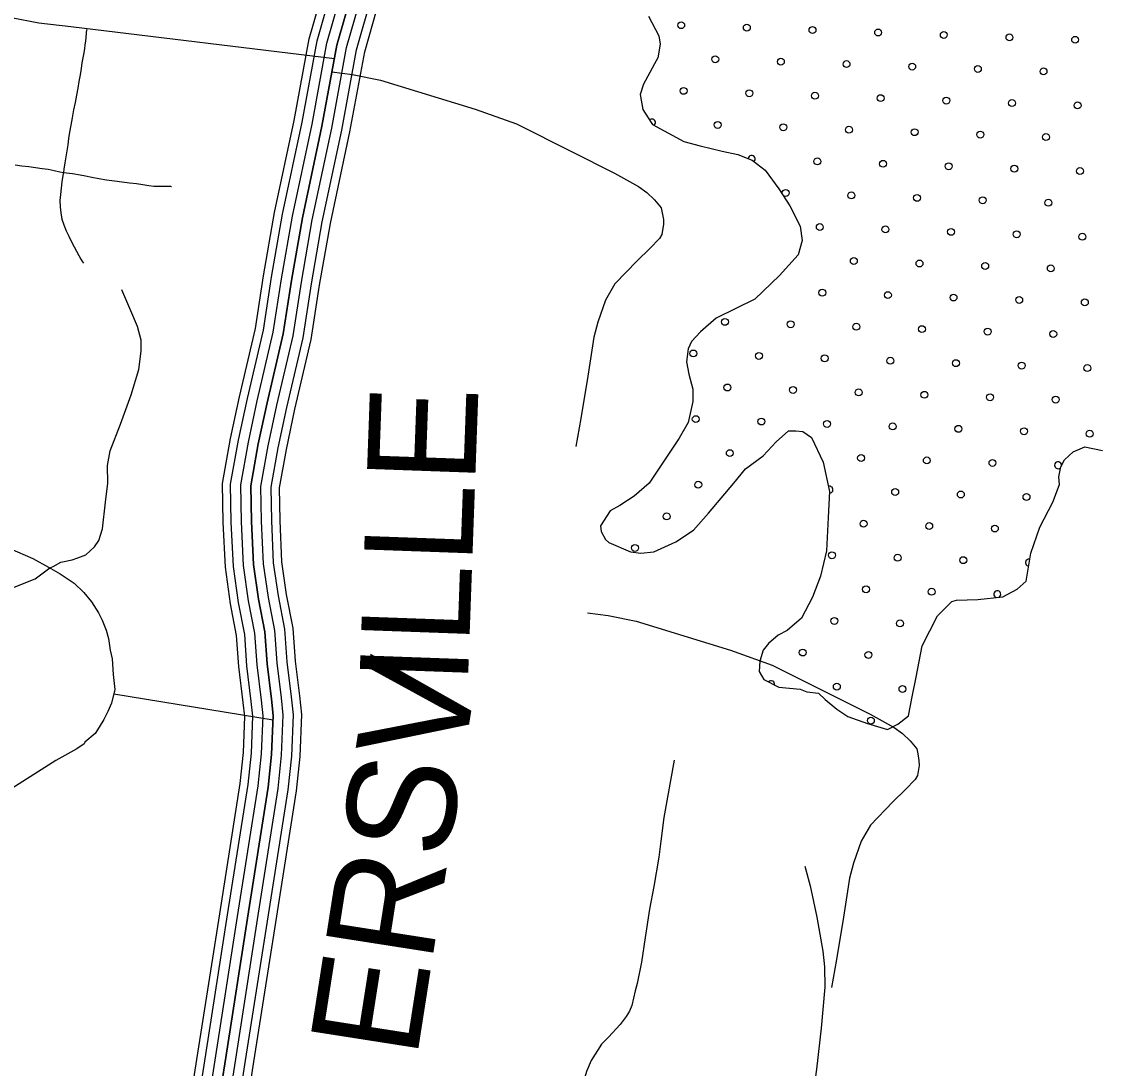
# Model space of a CAD drawing. Extents: x 1788175 to 1969470, y 584502 to 738744.
# Drawn here: x 1807019 to 1810329, y 708564 to 711779 of the extents above; entities that cross this region are included whole.
import ezdxf

# ---------------------------------------------------------------- set-up
doc = ezdxf.new("R2010")
doc.units = 0
for name, color, linetype in [('DESIGN - ROW - Right-of-Way and Easement Labels', 7, 'Continuous'), ('DESIGN - SCRATCH - User 1', 7, 'Continuous'), ('DESIGN - TRAFFIC CONTROL PERMANENT - Pavement Marking Text', 7, 'Continuous'), ('DESIGN - TRANSPORTATION - Edge of Traveled Way', 7, 'Continuous'), ('DESIGN - TRANSPORTATION - Text', 7, 'Continuous'), ('SURVEY - CONTOURS - Index with Text', 7, 'Continuous'), ('SURVEY - TRANSPORTATION - Roads', 7, 'Continuous')]:
    doc.layers.add(name, color=color, linetype=linetype)

msp = doc.modelspace()

# ---------------------------------------------------------------- linework, layer by layer
at = {"layer": 'DESIGN - SCRATCH - User 1'}
for points in [[(1808944.7, 711795.6), (1808976.7, 711735.6), (1808980.7, 711709.5), (1808972.7, 711667.5), (1808962.7, 711649.4), (1808948.8, 711623.4), (1808928.8, 711587.3), (1808918.8, 711555.2), (1808926.8, 711509.2), (1808952.8, 711469.1), (1808956.8, 711463.1), (1809052.7, 711411.2), (1809102.7, 711397.3), (1809170.7, 711381.3), (1809218.6, 711371.4), (1809262.6, 711353.4), (1809302.6, 711323.5), (1809344.6, 711265.4), (1809378.6, 711213.4), (1809410.5, 711151.4), (1809416.5, 711107.3), (1809404.6, 711063.2), (1809346.6, 710999.1), (1809270.6, 710926.8), (1809152.7, 710868.6), (1809104.7, 710826.4), (1809076.8, 710796.4), (1809066.8, 710774.3), (1809060.8, 710734.2), (1809068.8, 710696.2), (1809080.8, 710650.1), (1809080.8, 710612.1), (1809066.8, 710548), (1809038.8, 710499.9), (1808946.9, 710361.5), (1808900.9, 710321.4), (1808856.9, 710293.3), (1808826.9, 710277.2), (1808797, 710231.1), (1808799, 710213.1), (1808813, 710189.1), (1808823, 710179.1), (1808888.9, 710151.1), (1808920.9, 710147.2), (1808960.9, 710151.2), (1809028.8, 710181.4), (1809082.8, 710217.5), (1809128.8, 710269.7), (1809206.7, 710361.9), (1809242.7, 710406), (1809296.7, 710446.2), (1809336.6, 710488.3), (1809374.6, 710522.4), (1809396.6, 710522.4), (1809418.6, 710520.5), (1809444.6, 710502.5), (1809480.6, 710426.4), (1809500.6, 710336.3), (1809496.6, 710256.2), (1809490.6, 710154.1), (1809472.6, 710075.9), (1809448.6, 710011.8), (1809414.7, 709947.6), (1809370.7, 709909.5), (1809342.7, 709895.5), (1809312.7, 709869.4), (1809296.7, 709849.3), (1809286.7, 709815.2), (1809284.7, 709783.2), (1809298.7, 709759.2), (1809344.7, 709735.2), (1809410.7, 709729.3), (1809430.7, 709721.3), (1809466.6, 709717.4), (1809486.6, 709697.4), (1809522.6, 709667.4)], [(1809522.6, 709667.4), (1809556.6, 709645.4), (1809616.6, 709623.5), (1809678.5, 709605.5), (1809710.5, 709621.6), (1809742.5, 709647.7), (1809754.5, 709705.8), (1809766.5, 709765.9), (1809784.5, 709862.1), (1809832.4, 709954.3), (1809876.4, 709998.4), (1809890.4, 710002.4), (1809956.3, 710004.6), (1810032.3, 710012.7), (1810076.3, 710036.8), (1810104.3, 710060.9), (1810118.2, 710147), (1810146.2, 710227.2), (1810186.2, 710303.3), (1810206.2, 710357.5), (1810204.2, 710381.5), (1810210.2, 710411.5), (1810222.2, 710433.6), (1810248.1, 710457.7), (1810284.1, 710473.7), (1810338.1, 710461.8)]]:
    msp.add_lwpolyline(points, dxfattribs=at)
at = {"layer": 'DESIGN - TRAFFIC CONTROL PERMANENT - Pavement Marking Text'}
for centre in [(1809044.9, 711768.2), (1809246.5, 711760.7), (1809448.1, 711753.3), (1809649.7, 711745.8), (1809851.3, 711738.3), (1810052.9, 711730.9), (1810254.6, 711723.4), (1809149.4, 711663.7), (1809351, 711656.2), (1809552.6, 711648.7), (1809754.3, 711641.2), (1809955.9, 711633.8), (1810157.5, 711626.3), (1809052.4, 711566.6), (1809254, 711559.1), (1809455.6, 711551.6), (1809657.2, 711544.2), (1809858.8, 711536.7), (1810060.4, 711529.2), (1810262, 711521.8), (1809156.9, 711462), (1809358.5, 711454.6), (1809560.1, 711447.1), (1809761.7, 711439.6), (1809963.3, 711432.2), (1810164.9, 711424.7), (1809463, 711350), (1809664.7, 711342.6), (1809866.3, 711335.1), (1810067.9, 711327.6), (1810269.5, 711320.2), (1809366, 711253), (1809567.6, 711245.5), (1809769.2, 711238), (1809970.8, 711230.6), (1810172.4, 711223.1), (1809470.5, 711148.4), (1809672.1, 711141), (1809873.7, 711133.5), (1810075.3, 711126), (1810277, 711118.6), (1809575, 711043.9), (1809776.7, 711036.4), (1809978.3, 711029), (1810179.9, 711021.5), (1809478, 710946.8), (1809679.6, 710939.3), (1809881.2, 710931.9), (1810082.8, 710924.4), (1810284.4, 710916.9), (1809179.3, 710857.2), (1809380.9, 710849.7), (1809582.5, 710842.3), (1809784.1, 710834.8), (1809985.7, 710827.3), (1810187.3, 710819.9), (1809082.2, 710760.1), (1809283.8, 710752.7), (1809485.4, 710745.2), (1809687.1, 710737.7), (1809888.7, 710730.3), (1810090.3, 710722.8), (1810291.9, 710715.3), (1809186.8, 710655.6), (1809388.4, 710648.1), (1809590, 710640.7), (1809791.6, 710633.2), (1809993.2, 710625.7), (1810194.8, 710618.3), (1809089.7, 710558.5), (1809291.3, 710551.1), (1809492.9, 710543.6), (1809694.5, 710536.1), (1809896.1, 710528.7), (1810097.7, 710521.2), (1810299.4, 710513.7), (1809194.2, 710454), (1809597.4, 710439.1), (1809799.1, 710431.6), (1810000.7, 710424.1), (1809097.2, 710356.9), (1809702, 710334.5), (1809903.6, 710327), (1810105.2, 710319.6), (1809000.1, 710259.8), (1809604.9, 710237.4), (1809806.5, 710230), (1810008.1, 710222.5), (1808903, 710162.8), (1809507.8, 710140.4), (1809709.5, 710132.9), (1809911.1, 710125.4), (1809612.4, 710035.8), (1809814, 710028.4), (1809515.3, 709938.8), (1809716.9, 709931.3), (1809418.2, 709841.7), (1809619.9, 709834.2), (1809522.8, 709737.2), (1809724.4, 709729.7), (1809627.3, 709632.6)]:
    msp.add_circle(centre, 10.6, dxfattribs=at)
for centre, start, end in [((1808955.3, 711469.5), 303.9386, 135.6723), ((1809261.4, 711357.5), 309.2025, 176.0667), ((1810202.3, 710416.7), 358.8847, 314.5449), ((1809500.4, 710342), 269.7134, 108.1432), ((1810112.7, 710118), 76.2024, 265.3586), ((1810015.6, 710020.9), 295.7052, 256.5058), ((1809321.2, 709744.6), 346.4485, 138.4856)]:
    msp.add_arc(centre, 10.6, start, end, dxfattribs=at)
at = {"layer": 'DESIGN - TRANSPORTATION - Edge of Traveled Way'}
for points in [[(1808944.7, 711795.6), (1808976.7, 711735.6), (1808980.7, 711709.5), (1808972.7, 711667.5), (1808962.7, 711649.4), (1808948.8, 711623.4), (1808928.8, 711587.3), (1808918.8, 711555.2), (1808926.8, 711509.2), (1808952.8, 711469.1), (1808956.8, 711463.1), (1809052.7, 711411.2), (1809102.7, 711397.3), (1809170.7, 711381.3), (1809218.6, 711371.4), (1809262.6, 711353.4), (1809302.6, 711323.5), (1809344.6, 711265.4), (1809378.6, 711213.4), (1809410.5, 711151.4), (1809416.5, 711107.3), (1809404.6, 711063.2), (1809346.6, 710999.1), (1809270.6, 710926.8), (1809152.7, 710868.6), (1809104.7, 710826.4), (1809076.8, 710796.4), (1809066.8, 710774.3), (1809060.8, 710734.2), (1809068.8, 710696.2), (1809080.8, 710650.1), (1809080.8, 710612.1), (1809066.8, 710548), (1809038.8, 710499.9), (1808946.9, 710361.5), (1808900.9, 710321.4), (1808856.9, 710293.3), (1808826.9, 710277.2), (1808797, 710231.1), (1808799, 710213.1), (1808813, 710189.1), (1808823, 710179.1), (1808888.9, 710151.1), (1808920.9, 710147.2), (1808960.9, 710151.2), (1809028.8, 710181.4), (1809082.8, 710217.5), (1809128.8, 710269.7), (1809206.7, 710361.9), (1809242.7, 710406), (1809296.7, 710446.2), (1809336.6, 710488.3), (1809374.6, 710522.4), (1809396.6, 710522.4), (1809418.6, 710520.5), (1809444.6, 710502.5), (1809480.6, 710426.4), (1809500.6, 710336.3), (1809496.6, 710256.2), (1809490.6, 710154.1), (1809472.6, 710075.9), (1809448.6, 710011.8), (1809414.7, 709947.6), (1809370.7, 709909.5), (1809342.7, 709895.5), (1809312.7, 709869.4), (1809296.7, 709849.3), (1809286.7, 709815.2), (1809284.7, 709783.2), (1809298.7, 709759.2), (1809344.7, 709735.2), (1809410.7, 709729.3), (1809430.7, 709721.3), (1809466.6, 709717.4), (1809486.6, 709697.4), (1809522.6, 709667.4)], [(1809522.6, 709667.4), (1809556.6, 709645.4), (1809616.6, 709623.5), (1809678.5, 709605.5), (1809710.5, 709621.6), (1809742.5, 709647.7), (1809754.5, 709705.8), (1809766.5, 709765.9), (1809784.5, 709862.1), (1809832.4, 709954.3), (1809876.4, 709998.4), (1809890.4, 710002.4), (1809956.3, 710004.6), (1810032.3, 710012.7), (1810076.3, 710036.8), (1810104.3, 710060.9), (1810118.2, 710147), (1810146.2, 710227.2), (1810186.2, 710303.3), (1810206.2, 710357.5), (1810204.2, 710381.5), (1810210.2, 710411.5), (1810222.2, 710433.6), (1810248.1, 710457.7), (1810284.1, 710473.7), (1810338.1, 710461.8)]]:
    msp.add_lwpolyline(points, dxfattribs=at)
at = {"layer": 'DESIGN - TRANSPORTATION - Text'}
msp.add_lwpolyline([(1806995.1, 710041.2), (1807027.3, 710054.8), (1807061.5, 710068.3), (1807106, 710101.7), (1807116, 710105.5), (1807140.2, 710119.2), (1807174.3, 710126.7), (1807192.4, 710132.5), (1807216.6, 710142.1), (1807242.9, 710165.8), (1807257.2, 710185.6), (1807267.8, 710221.5), (1807277.1, 710303.5), (1807284, 710361.5), (1807282.9, 710415.6), (1807291.6, 710461.6), (1807322.9, 710543.3), (1807356.4, 710632.9), (1807379.6, 710710.7), (1807386.5, 710766.7), (1807387, 710800.8), (1807375.7, 710843), (1807354.5, 710891.4), (1807327.5, 710955.9)], dxfattribs=at)
at = {"layer": 'SURVEY - CONTOURS - Index with Text'}
for points in [[(1807508.5, 708278), (1807560.6, 708611.4), (1807627.8, 709039.7), (1807690.5, 709439.8), (1807700.7, 709534.9), (1807705.2, 709645.6), (1807700.4, 709688.7), (1807687, 709798.5), (1807679.9, 709893.8), (1807661.3, 709991.1), (1807645.2, 710103.5), (1807638.8, 710241.2), (1807636.6, 710361), (1807661.3, 710498.8), (1807688.7, 710627.1), (1807737.7, 710836.6), (1807762.6, 710998.2), (1807796.4, 711192.7), (1807856.6, 711475.2), (1807903, 711726.2), (1807955.8, 711911.1)], [(1807532.8, 708273.4), (1807585, 708607.6), (1807652.2, 709035.8), (1807715, 709436.5), (1807725.3, 709533.1), (1807730, 709646.4), (1807724.9, 709691.5), (1807711.6, 709800.9), (1807704.5, 709897), (1807685.7, 709995.2), (1807669.8, 710105.8), (1807663.5, 710242), (1807661.4, 710359), (1807685.6, 710494.1), (1807712.8, 710621.7), (1807762, 710831.9), (1807787, 710994.2), (1807820.7, 711188.1), (1807880.9, 711470.4), (1807927.1, 711720.6), (1807979.4, 711904.1)], [(1807563.3, 708267.6), (1807615.6, 708602.8), (1807682.8, 709031), (1807745.7, 709432.5), (1807756.3, 709530.8), (1807761, 709647.5), (1807755.7, 709695.1), (1807742.5, 709804), (1807735.3, 709901.1), (1807716.2, 710000.3), (1807700.7, 710108.7), (1807694.5, 710243), (1807692.4, 710356.5), (1807716, 710488.1), (1807743.1, 710614.9), (1807792.5, 710826), (1807817.6, 710989.2), (1807851.1, 711182.2), (1807911.3, 711464.4), (1807957.3, 711713.5), (1808009.2, 711895.2)], [(1808038.9, 711886.3), (1807987.5, 711706.4), (1807941.7, 711458.3), (1807881.6, 711176.3), (1807848.1, 710984.2), (1807822.9, 710820.1), (1807773.3, 710608.1), (1807746.4, 710482.1), (1807723.5, 710354.1), (1807725.5, 710244), (1807731.6, 710111.7), (1807746.8, 710005.4), (1807766.1, 709905.2), (1807773.3, 709807), (1807786.5, 709698.7), (1807792.1, 709648.6), (1807787.2, 709528.5), (1807776.5, 709428.4), (1807713.5, 709026.2), (1807646.3, 708598), (1807593.8, 708261.9)], [(1807593.8, 708261.9), (1807646.3, 708598), (1807713.5, 709026.2), (1807776.5, 709428.4), (1807787.2, 709528.5), (1807792.1, 709648.6), (1807786.5, 709698.7), (1807773.3, 709807), (1807766.1, 709905.2), (1807746.8, 710005.4), (1807731.6, 710111.7), (1807725.5, 710244), (1807723.5, 710354.1), (1807746.4, 710482.1), (1807773.3, 710608.1), (1807822.9, 710820.1), (1807848.1, 710984.2), (1807881.6, 711176.3), (1807941.7, 711458.3), (1807987.5, 711706.4), (1808038.9, 711886.3)], [(1807624.2, 708256.1), (1807676.9, 708593.2), (1807744.1, 709021.4), (1807807.2, 709424.4), (1807818.1, 709526.2), (1807823.2, 709649.7), (1807817.3, 709702.3), (1807804.2, 709810), (1807796.8, 709909.2), (1807777.4, 710010.5), (1807762.5, 710114.6), (1807756.5, 710245), (1807754.5, 710351.6), (1807776.8, 710476.1), (1807803.6, 710601.4), (1807853.4, 710814.2), (1807878.7, 710979.2), (1807912, 711170.4), (1807972.1, 711452.3), (1808017.7, 711699.3), (1808068.6, 711877.5)], [(1807654.7, 708250.3), (1807707.5, 708588.4), (1807774.7, 709016.6), (1807837.9, 709420.3), (1807849.1, 709523.9), (1807854.3, 709650.8), (1807848.1, 709705.9), (1807835, 709813), (1807827.6, 709913.3), (1807808, 710015.7), (1807793.4, 710117.5), (1807787.5, 710246), (1807785.6, 710349.1), (1807807.3, 710470.2), (1807833.9, 710594.6), (1807883.8, 710808.3), (1807909.3, 710974.2), (1807942.5, 711164.5), (1808002.5, 711446.2), (1808048, 711692.2), (1808098.3, 711868.6)], [(1807680, 708245.6), (1807732.9, 708584.5), (1807800.1, 709012.6), (1807863.5, 709416.9), (1807874.7, 709522), (1807880, 709651.8), (1807873.6, 709708.9), (1807860.6, 709815.5), (1807853.2, 709916.7), (1807833.4, 710019.9), (1807819.1, 710119.9), (1807813.2, 710246.9), (1807811.3, 710347.1), (1807832.5, 710465.2), (1807858.9, 710589), (1807909.1, 710803.4), (1807934.7, 710970), (1807967.7, 711159.6), (1808027.7, 711441.2), (1808073, 711686.3), (1808122.9, 711861.2)]]:
    msp.add_lwpolyline(points, dxfattribs=at)
at = {"layer": 'SURVEY - TRANSPORTATION - Roads'}
for points in [[(1805226.6, 711452.6), (1805268.6, 711465.4), (1805319, 711492.7), (1805504.9, 711614.1), (1805676.5, 711715.8), (1805771.2, 711762.4), (1805856.1, 711802.5), (1805948.3, 711842), (1806020.8, 711874.9), (1806077.2, 711896.1), (1806135.4, 711915.3), (1806177.6, 711926.7), (1806234.4, 711938), (1806297.7, 711934.9), (1806395.3, 711915.5), (1806518.9, 711895.6), (1806686.9, 711851.1), (1806901.4, 711807.8), (1807072.8, 711775.2), (1807170.5, 711763.7), (1807980, 711665.6)], [(1807218.9, 711755.5), (1807215.5, 711719.1), (1807214.8, 711713.7), (1807214, 711706.7), (1807212.6, 711696.4), (1807210.3, 711683.3), (1807207.4, 711668.4), (1807204.8, 711652.7), (1807202, 711635.3), (1807199, 711615.9), (1807195.7, 711595.6), (1807192.2, 711575), (1807188.2, 711553.6), (1807183.8, 711531.1), (1807179.2, 711507.8), (1807174.5, 711484.2), (1807170.3, 711461.5), (1807166.8, 711440.2), (1807163.7, 711420.1), (1807161.1, 711400.5), (1807158.5, 711381.9), (1807155.6, 711363.6), (1807152.6, 711345.1), (1807149.5, 711326), (1807147.9, 711316.1), (1807147.9, 711315.9)], [(1807972.5, 711624.8), (1808035.8, 711616.6), (1808121.5, 711599.3), (1808411.9, 711510.8), (1808539.1, 711464.9), (1808707.7, 711380.2), (1808840.6, 711314.1), (1808913.7, 711272.7), (1808939.6, 711254.5), (1808963.2, 711232.2), (1808983.3, 711207.2), (1808986.5, 711191.7), (1808990.2, 711171.6), (1808990.4, 711156.7), (1808985.2, 711125.4), (1808978.2, 711113.2), (1808948.8, 711082.1), (1808910.2, 711044.6), (1808841.1, 710973.5), (1808812.3, 710923.8), (1808789.3, 710856.1), (1808776.5, 710810.2), (1808758.6, 710690.2), (1808736.6, 710560.3), (1808721.2, 710474.4)], [(1806999.6, 711339.4), (1807020.7, 711336.6), (1807041.9, 711334), (1807062.5, 711331.3), (1807082.2, 711328.6), (1807101.1, 711325.7), (1807119.8, 711321.8), (1807137, 711318), (1807147.9, 711315.9)], [(1807147.9, 711315.9), (1807146.4, 711306.6), (1807143.5, 711287), (1807140.8, 711267.6), (1807138.5, 711248.6), (1807137.3, 711229.7), (1807137.6, 711210.7), (1807139.6, 711191.6), (1807143.4, 711173), (1807148.9, 711155), (1807156.1, 711137.2), (1807164.4, 711120), (1807172.8, 711103.2), (1807180.8, 711088), (1807188, 711074.4), (1807195.1, 711061.2), (1807201.7, 711049.6), (1807207, 711041.6), (1807209.8, 711037.2)], [(1807147.9, 711315.9), (1807175.4, 711312.3), (1807199.1, 711308.7), (1807215.4, 711305.5), (1807234.7, 711301.7), (1807256.5, 711297.3), (1807280.1, 711293.7), (1807304.3, 711290.3), (1807328, 711287.3), (1807350.6, 711284.5), (1807372, 711281.7), (1807392, 711278.8), (1807410.1, 711276), (1807426, 711274.3), (1807440.5, 711273.4), (1807453.4, 711273.5), (1807464.2, 711273.9), (1807471.9, 711273.7), (1807476.7, 711273.4), (1807479.3, 711273), (1807479.6, 711272.7)], [(1806983, 710161.6), (1807054.5, 710130.5), (1807102, 710103.7), (1807137.7, 710083.2), (1807181.2, 710054.5), (1807210.7, 710026), (1807234.3, 709997.6), (1807255.7, 709963.2), (1807267.3, 709941), (1807278.8, 709910.8), (1807286.4, 709884.6), (1807291.8, 709848.5), (1807297.4, 709822.3), (1807300.6, 709774.2), (1807305.9, 709728), (1807295.2, 709686.1), (1807284.8, 709660.2), (1807272.5, 709636.4), (1807258.1, 709612.5), (1807245.8, 709592.7), (1807214.2, 709566.5), (1807211.6, 709561.4), (1807189, 709545.5), (1807124.5, 709510.3), (1806920.5, 709381.1)], [(1808757.3, 709963.3), (1808820.6, 709955.1), (1808906.3, 709937.8), (1809196.8, 709849.3), (1809324, 709803.3), (1809492.6, 709718.7), (1809625.4, 709652.6), (1809698.5, 709611.2), (1809724.4, 709593), (1809748.1, 709570.6), (1809768.2, 709545.7), (1809771.4, 709530.2), (1809775.1, 709510.1), (1809775.2, 709495.2), (1809770.1, 709463.9), (1809763.1, 709451.7), (1809733.7, 709420.6), (1809695.1, 709383.1), (1809626, 709312), (1809597.2, 709262.3), (1809574.1, 709194.5), (1809561.4, 709148.6), (1809543.5, 709028.7), (1809521.4, 708898.8), (1809506.1, 708812.9)], [(1807302.5, 709714.8), (1807791.5, 709634.8)], [(1809022.9, 709510.8), (1808992.1, 709334.9), (1808982.9, 709262.9), (1808976.1, 709212.9), (1808960.7, 709123), (1808947.6, 709053.1), (1808934.2, 708967.1), (1808923, 708891.2), (1808910, 708825.2), (1808903.9, 708802.4), (1808892.9, 708757.4), (1808886.3, 708740.3), (1808876.3, 708723.6), (1808858, 708699.8), (1808821.4, 708660.3), (1808800.6, 708638.7), (1808768.2, 708588.9), (1808753.7, 708555.1), (1808722, 708447.4), (1808717.4, 708426.9), (1808706.1, 708274.7)], [(1809424.3, 709185.7), (1809441.3, 709125.3), (1809461.7, 709028.8), (1809480.1, 708924.4), (1809485.3, 708876.2), (1809486.3, 708814.1), (1809474.3, 708688), (1809460.3, 708562), (1809424.1, 708302.1), (1809407.5, 708214.3)]]:
    msp.add_lwpolyline(points, dxfattribs=at)

# ---------------------------------------------------------------- texts
at = {"layer": 'DESIGN - ROW - Right-of-Way and Easement Labels'}
for s, rotation, p in [('ILLE', 87.936, (1808389.6, 709738.6)), ('ERSV', 81.0974, (1808232.4, 708590.6))]:
    msp.add_text(s, height=333, rotation=rotation, dxfattribs=at).set_placement(p)

doc.saveas('drawing.dxf')
